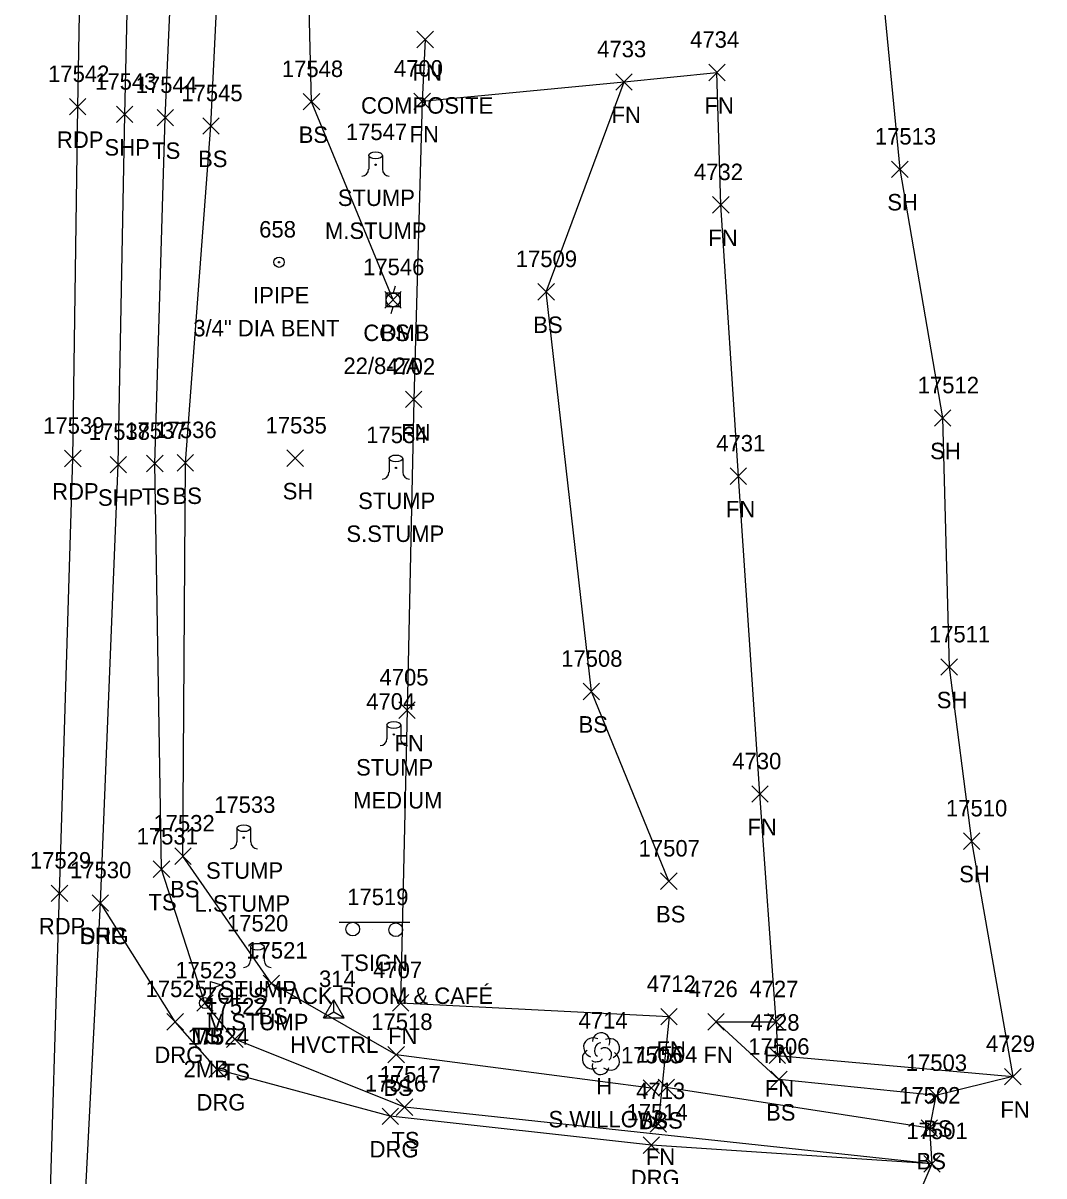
# Model space of a CAD drawing. Extents: x 1439173 to 1457902, y 641926 to 659889.
# Drawn here: x 1445727.4 to 1445851.3, y 657420.7 to 657560.7 of the extents above; entities that cross this region are included whole.
import ezdxf

# ---------------------------------------------------------------- set-up
doc = ezdxf.new("R2010")
doc.units = 0
for name, color, linetype in [('C_A', 7, 'Continuous'), ('C_I', 7, 'Continuous'), ('CPSM', 7, 'Continuous'), ('L_A', 7, 'Continuous'), ('L_C', 7, 'Continuous'), ('L_I', 7, 'Continuous'), ('L_TIC', 7, 'Continuous'), ('LELB', 7, 'Continuous'), ('LFNC', 7, 'Continuous'), ('LMB', 7, 'Continuous'), ('LSOGP', 7, 'Continuous'), ('LTD', 7, 'Continuous'), ('LTS', 7, 'Continuous'), ('M_A', 7, 'Continuous'), ('M_C', 7, 'Continuous'), ('M_I', 7, 'Continuous'), ('MPIP', 7, 'Continuous'), ('P_A', 7, 'Continuous'), ('P_I', 7, 'Continuous'), ('P_TIC', 7, 'Continuous'), ('PET', 7, 'Continuous'), ('PSP', 7, 'Continuous'), ('R_A', 7, 'Continuous'), ('R_I', 7, 'Continuous'), ('R_TIC', 7, 'Continuous'), ('RDG', 7, 'Continuous'), ('S_A', 7, 'Continuous'), ('S_C', 7, 'Continuous'), ('S_I', 7, 'Continuous'), ('SSGN', 7, 'Continuous'), ('U_A', 7, 'Continuous'), ('U_C', 7, 'Continuous'), ('U_I', 7, 'Continuous'), ('UP', 7, 'Continuous')]:
    doc.layers.add(name, color=color, linetype=linetype)

msp = doc.modelspace()

# ---------------------------------------------------------------- linework, layer by layer
at = {"layer": 'CPSM'}
for p, q in [((1445763.86, 657439.9), (1445765.11, 657442.07)), ((1445766.36, 657439.9), (1445765.11, 657442.07)), ((1445765.11, 657440.63), (1445765.11, 657442.07)), ((1445763.86, 657439.9), (1445765.11, 657440.63)), ((1445763.86, 657439.9), (1445766.36, 657439.9)), ((1445765.11, 657440.63), (1445765.11, 657440.63)), ((1445765.11, 657440.63), (1445766.36, 657439.9))]:
    msp.add_line(p, q, dxfattribs=at)
at = {"layer": 'L_TIC'}
for points in [[(1445775.19, 657557.66), (1445777.19, 657559.66)], [(1445777.19, 657557.66), (1445775.19, 657559.66)], [(1445810.61, 657553.66), (1445812.61, 657555.66)], [(1445812.61, 657553.66), (1445810.61, 657555.66)], [(1445810.61, 657553.66), (1445812.61, 657555.66)], [(1445812.61, 657553.66), (1445810.61, 657555.66)], [(1445799.33, 657552.51), (1445801.33, 657554.51)], [(1445801.33, 657552.51), (1445799.33, 657554.51)], [(1445761.39, 657550.11), (1445763.39, 657552.11)], [(1445763.39, 657550.11), (1445761.39, 657552.11)], [(1445774.82, 657550.16), (1445776.82, 657552.16)], [(1445776.82, 657550.16), (1445774.82, 657552.16)], [(1445774.82, 657550.16), (1445776.82, 657552.16)], [(1445776.82, 657550.16), (1445774.82, 657552.16)], [(1445743.65, 657548.17), (1445745.65, 657550.17)], [(1445745.65, 657548.17), (1445743.65, 657550.17)], [(1445749.19, 657547.17), (1445751.19, 657549.17)], [(1445751.19, 657547.17), (1445749.19, 657549.17)], [(1445832.8, 657541.91), (1445834.8, 657543.91)], [(1445834.8, 657541.91), (1445832.8, 657543.91)], [(1445811.07, 657537.59), (1445813.07, 657539.59)], [(1445813.07, 657537.59), (1445811.07, 657539.59)], [(1445771.3, 657526.05), (1445773.3, 657528.05)], [(1445773.3, 657526.05), (1445771.3, 657528.05)], [(1445789.87, 657527.03), (1445791.87, 657529.03)], [(1445791.87, 657527.03), (1445789.87, 657529.03)], [(1445773.8, 657513.97), (1445775.8, 657515.97)], [(1445775.8, 657513.97), (1445773.8, 657515.97)], [(1445837.99, 657511.71), (1445839.99, 657513.71)], [(1445839.99, 657511.71), (1445837.99, 657513.71)], [(1445742.38, 657506.18), (1445744.38, 657508.18)], [(1445744.38, 657506.18), (1445742.38, 657508.18)], [(1445746.09, 657506.27), (1445748.09, 657508.27)], [(1445748.09, 657506.27), (1445746.09, 657508.27)], [(1445759.41, 657506.83), (1445761.41, 657508.83)], [(1445761.41, 657506.83), (1445759.41, 657508.83)], [(1445813.21, 657504.65), (1445815.21, 657506.65)], [(1445815.21, 657504.65), (1445813.21, 657506.65)], [(1445838.79, 657481.47), (1445840.79, 657483.47)], [(1445840.79, 657481.47), (1445838.79, 657483.47)], [(1445795.37, 657478.51), (1445797.37, 657480.51)], [(1445797.37, 657478.51), (1445795.37, 657480.51)], [(1445772.99, 657476.24), (1445774.99, 657478.24)], [(1445774.99, 657476.24), (1445772.99, 657478.24)], [(1445815.82, 657466.06), (1445817.82, 657468.06)], [(1445817.82, 657466.06), (1445815.82, 657468.06)], [(1445841.51, 657460.34), (1445843.51, 657462.34)], [(1445843.51, 657460.34), (1445841.51, 657462.34)], [(1445745.8, 657458.51), (1445747.8, 657460.51)], [(1445747.8, 657458.51), (1445745.8, 657460.51)], [(1445743.2, 657456.93), (1445745.2, 657458.93)], [(1445745.2, 657456.93), (1445743.2, 657458.93)], [(1445804.77, 657455.47), (1445806.77, 657457.47)], [(1445806.77, 657455.47), (1445804.77, 657457.47)], [(1445756.52, 657443.08), (1445758.52, 657445.08)], [(1445758.52, 657443.08), (1445756.52, 657445.08)], [(1445748.47, 657440.68), (1445750.47, 657442.68)], [(1445750.47, 657440.68), (1445748.47, 657442.68)], [(1445772.21, 657440.7), (1445774.21, 657442.7)], [(1445774.21, 657440.7), (1445772.21, 657442.7)], [(1445804.79, 657439.03), (1445806.79, 657441.03)], [(1445806.79, 657439.03), (1445804.79, 657441.03)], [(1445804.79, 657439.03), (1445806.79, 657441.03)], [(1445806.79, 657439.03), (1445804.79, 657441.03)], [(1445810.49, 657438.4), (1445812.49, 657440.4)], [(1445812.49, 657438.4), (1445810.49, 657440.4)], [(1445817.8, 657438.39), (1445819.8, 657440.39)], [(1445819.8, 657438.39), (1445817.8, 657440.39)], [(1445817.8, 657438.39), (1445819.8, 657440.39)], [(1445819.8, 657438.39), (1445817.8, 657440.39)], [(1445752.1, 657436.3), (1445754.1, 657438.3)], [(1445754.1, 657436.3), (1445752.1, 657438.3)], [(1445771.68, 657434.41), (1445773.68, 657436.41)], [(1445773.68, 657434.41), (1445771.68, 657436.41)], [(1445817.94, 657434.32), (1445819.94, 657436.32)], [(1445819.94, 657434.32), (1445817.94, 657436.32)], [(1445818.13, 657431.41), (1445820.13, 657433.41)], [(1445820.13, 657431.41), (1445818.13, 657433.41)], [(1445846.52, 657431.75), (1445848.52, 657433.75)], [(1445848.52, 657431.75), (1445846.52, 657433.75)], [(1445802.63, 657430.36), (1445804.63, 657432.36)], [(1445804.63, 657430.36), (1445802.63, 657432.36)], [(1445804.46, 657430.43), (1445806.46, 657432.43)], [(1445806.46, 657430.43), (1445804.46, 657432.43)], [(1445837.19, 657429.44), (1445839.19, 657431.44)], [(1445839.19, 657429.44), (1445837.19, 657431.44)], [(1445772.68, 657428.03), (1445774.68, 657430.03)], [(1445774.68, 657428.03), (1445772.68, 657430.03)], [(1445803.49, 657426.02), (1445805.49, 657428.02)], [(1445805.49, 657426.02), (1445803.49, 657428.02)], [(1445836.39, 657425.48), (1445838.39, 657427.48)], [(1445838.39, 657425.48), (1445836.39, 657427.48)], [(1445836.7, 657421.16), (1445838.7, 657423.16)], [(1445838.7, 657421.16), (1445836.7, 657423.16)]]:
    msp.add_lwpolyline(points, dxfattribs=at)
at = {"layer": 'LELB'}
for points in [[(1445772.3, 657527.05), (1445762.39, 657551.11), (1445760.96, 657609.7), (1445761.72, 657641.57), (1445759.92, 657657.95), (1445759.9, 657675.21), (1445763.01, 657691.31)], [(1445803.63, 657431.36), (1445772.68, 657435.41), (1445757.52, 657444.08), (1445746.8, 657459.51), (1445747.09, 657507.27), (1445750.19, 657548.17), (1445753.17, 657609.58), (1445754.16, 657641.76), (1445753.64, 657658.16), (1445753, 657677.51), (1445750.15, 657686.04)], [(1445837.7, 657422.16), (1445773.68, 657429.03), (1445753.1, 657437.3), (1445749.47, 657441.68), (1445744.2, 657457.93), (1445743.38, 657507.18), (1445744.65, 657549.17), (1445747.29, 657609.48), (1445749.27, 657642.79), (1445749.01, 657658.63), (1445745.29, 657681.66)], [(1445790.87, 657528.03), (1445800.33, 657553.51)], [(1445805.77, 657456.47), (1445796.37, 657479.51), (1445790.87, 657528.03)], [(1445819.13, 657432.41), (1445811.49, 657439.4)], [(1445837.39, 657426.48), (1445805.46, 657431.43)], [(1445838.19, 657430.44), (1445819.13, 657432.41)]]:
    msp.add_lwpolyline(points, dxfattribs=at)
at = {"layer": 'LFNC'}
for points in [[(1445776.19, 657558.66), (1445775.82, 657551.16), (1445774.8, 657514.97), (1445773.99, 657477.24), (1445773.21, 657441.7), (1445805.79, 657440.03)], [(1445775.82, 657551.16), (1445800.33, 657553.51), (1445811.61, 657554.66)], [(1445811.49, 657439.4), (1445818.8, 657439.39), (1445816.82, 657467.06), (1445814.21, 657505.65), (1445812.07, 657538.59), (1445811.61, 657554.66)], [(1445805.79, 657440.03), (1445804.49, 657427.02)], [(1445818.8, 657439.39), (1445818.94, 657435.32), (1445847.52, 657432.75)]]:
    msp.add_lwpolyline(points, dxfattribs=at)
at = {"layer": 'LMB'}
for p, q in [((1445750.12, 657444.28), (1445751.42, 657443.9)), ((1445750.13, 657441.69), (1445750.13, 657444.29)), ((1445750.13, 657443.38), (1445751.41, 657443.89)), ((1445749.47, 657441.68), (1445749.47, 657441.68))]:
    msp.add_line(p, q, dxfattribs=at)
msp.add_circle((1445749.47, 657441.68), 0.656, dxfattribs=at)
at = {"layer": 'LSOGP'}
msp.add_lwpolyline([(1445849.96, 657704.46), (1445850.73, 657694.44), (1445851.29, 657682.01), (1445840.85, 657657.22), (1445838, 657633.99), (1445835.48, 657621.5), (1445829.61, 657586.39), (1445833.8, 657542.92), (1445838.99, 657512.72), (1445839.79, 657482.47), (1445842.51, 657461.34), (1445847.52, 657432.75), (1445838.18, 657430.44), (1445837.39, 657426.49), (1445837.7, 657422.16), (1445833.36, 657412.1)], dxfattribs=at)
at = {"layer": 'LTD'}
msp.add_line((1445797.5, 657435.58), (1445797.5, 657435.58), dxfattribs=at)
msp.add_line((1445797.5, 657435.58), (1445797.5, 657435.58), dxfattribs=at)
msp.add_arc((1445797.55, 657437.02), 1.05, 335.5272, 180.9563, dxfattribs=at)
for centre, major_axis, ratio, start_param, end_param in [((1445796.71, 657436.25), (1.21, -0.51), 0.895232, 1.570796, 4.712389), ((1445797.3, 657436.04), (-0.208, -0.792), 0.645439, 3.141593, 6.283185), ((1445798.55, 657436.17), (-1.14, -0.48), 0.949671, 1.570796, 4.712389), ((1445796.42, 657434.87), (0.58, -1.04), 0.959034, 3.141593, 6.283185), ((1445798, 657435.42), (-0.5, 0.667), 0.989748, 3.141593, 6.283185), ((1445798.5, 657434.75), (-1.09, 0.79), 0.841452, 1.570796, 4.712389), ((1445797.5, 657434.08), (0.26, 1.06), 0.942809, 1.570796, 4.712389), ((1445797.05, 657434.83), (-0.625, -0.083), 0.423636, 0, 3.141593)]:
    msp.add_ellipse(centre, major_axis=major_axis, ratio=ratio, start_param=start_param, end_param=end_param, dxfattribs=at)
at = {"layer": 'LTS'}
for p, q in [((1445769.34, 657544.59), (1445769.34, 657542.92)), ((1445771, 657544.42), (1445771, 657544.59)), ((1445771, 657544.59), (1445771, 657542.92)), ((1445770.17, 657543.45), (1445770.17, 657543.45)), ((1445770.17, 657543.45), (1445770.17, 657543.45)), ((1445770.17, 657543.42), (1445770.17, 657543.42)), ((1445771.81, 657507.8), (1445771.81, 657506.13)), ((1445772.64, 657506.65), (1445772.64, 657506.65)), ((1445772.64, 657506.65), (1445772.64, 657506.65)), ((1445773.47, 657507.63), (1445773.47, 657507.8)), ((1445773.47, 657507.8), (1445773.47, 657506.13)), ((1445772.64, 657506.63), (1445772.64, 657506.63)), ((1445771.55, 657475.44), (1445771.55, 657473.77)), ((1445773.22, 657475.27), (1445773.22, 657475.44)), ((1445773.22, 657475.44), (1445773.22, 657473.77)), ((1445772.39, 657474.29), (1445772.39, 657474.29)), ((1445772.39, 657474.29), (1445772.39, 657474.29)), ((1445772.39, 657474.27), (1445772.39, 657474.27)), ((1445753.35, 657462.91), (1445753.35, 657461.24)), ((1445755.01, 657462.74), (1445755.01, 657462.91)), ((1445755.01, 657462.91), (1445755.01, 657461.24)), ((1445754.18, 657461.76), (1445754.18, 657461.76)), ((1445754.18, 657461.76), (1445754.18, 657461.76)), ((1445754.18, 657461.74), (1445754.18, 657461.74)), ((1445754.99, 657448.51), (1445754.99, 657446.84)), ((1445756.66, 657448.34), (1445756.66, 657448.51)), ((1445756.66, 657448.51), (1445756.66, 657446.84)), ((1445755.83, 657447.37), (1445755.83, 657447.37)), ((1445755.83, 657447.37), (1445755.83, 657447.37)), ((1445755.83, 657447.34), (1445755.83, 657447.34))]:
    msp.add_line(p, q, dxfattribs=at)
for centre in [(1445770.17, 657543.45), (1445772.64, 657506.65), (1445772.39, 657474.29), (1445754.18, 657461.76), (1445755.83, 657447.37)]:
    msp.add_circle(centre, 0.0833, dxfattribs=at)
for centre, start, end in [((1445768.5, 657542.92), 270, 360), ((1445771.84, 657542.92), 180, 270), ((1445770.97, 657506.13), 270, 360), ((1445774.31, 657506.13), 180, 270), ((1445770.72, 657473.77), 270, 360), ((1445774.05, 657473.77), 180, 270), ((1445752.51, 657461.24), 270, 360), ((1445755.85, 657461.24), 180, 270), ((1445754.16, 657446.84), 270, 360), ((1445757.49, 657446.84), 180, 270)]:
    msp.add_arc(centre, 0.833, start, end, dxfattribs=at)
for centre in [(1445770.17, 657544.59), (1445772.64, 657507.8), (1445772.39, 657475.44), (1445754.18, 657462.91), (1445755.83, 657448.51)]:
    msp.add_ellipse(centre, major_axis=(-0.833, 0), ratio=0.5, dxfattribs=at)
at = {"layer": 'MPIP'}
for radius in [0.625, 0.0833]:
    msp.add_circle((1445758.46, 657531.62), radius, dxfattribs=at)
at = {"layer": 'P_TIC'}
for points in [[(1445733.02, 657549.5), (1445735.02, 657551.5)], [(1445735.02, 657549.5), (1445733.02, 657551.5)], [(1445738.73, 657548.57), (1445740.73, 657550.57)], [(1445740.73, 657548.57), (1445738.73, 657550.57)], [(1445732.43, 657506.8), (1445734.43, 657508.8)], [(1445734.43, 657506.8), (1445732.43, 657508.8)], [(1445737.95, 657506.05), (1445739.95, 657508.05)], [(1445739.95, 657506.05), (1445737.95, 657508.05)], [(1445730.81, 657454.01), (1445732.81, 657456.01)], [(1445732.81, 657454.01), (1445730.81, 657456.01)], [(1445735.77, 657452.83), (1445737.77, 657454.83)], [(1445737.77, 657452.83), (1445735.77, 657454.83)]]:
    msp.add_lwpolyline(points, dxfattribs=at)
at = {"layer": 'PET'}
msp.add_lwpolyline([(1445730.46, 657410.82), (1445731.81, 657455.01), (1445733.43, 657507.8), (1445734.02, 657550.5), (1445735.08, 657609.35), (1445734.07, 657670.6), (1445732.14, 657723.6), (1445728.88, 657771.05), (1445724.86, 657822.94), (1445720.4, 657866.18), (1445714.94, 657920.07), (1445712.2, 657941.63), (1445705.78, 657996.74), (1445700.79, 658035.17)], dxfattribs=at)
at = {"layer": 'PSP'}
msp.add_lwpolyline([(1445734.12, 657401.78), (1445736.77, 657453.83), (1445738.95, 657507.05), (1445739.73, 657549.57), (1445741.13, 657609.53), (1445739.6, 657677.32), (1445738.18, 657713.94), (1445733.29, 657770.98), (1445728.67, 657822.86), (1445723.73, 657866.33), (1445717.89, 657920.35), (1445715.33, 657942.15), (1445709.72, 657996.21), (1445703.88, 658035.73)], dxfattribs=at)
at = {"layer": 'R_TIC'}
for points in [[(1445735.77, 657452.83), (1445737.77, 657454.83)], [(1445737.77, 657452.83), (1445735.77, 657454.83)], [(1445744.85, 657438.4), (1445746.85, 657440.4)], [(1445746.85, 657438.4), (1445744.85, 657440.4)], [(1445749.95, 657432.63), (1445751.95, 657434.63)], [(1445751.95, 657432.63), (1445749.95, 657434.63)], [(1445770.96, 657426.93), (1445772.96, 657428.93)], [(1445772.96, 657426.93), (1445770.96, 657428.93)], [(1445802.65, 657423.43), (1445804.65, 657425.43)], [(1445804.65, 657423.43), (1445802.65, 657425.43)], [(1445836.7, 657421.16), (1445838.7, 657423.16)], [(1445838.7, 657421.16), (1445836.7, 657423.16)]]:
    msp.add_lwpolyline(points, dxfattribs=at)
at = {"layer": 'RDG'}
msp.add_lwpolyline([(1445837.7, 657422.16), (1445803.65, 657424.43), (1445771.96, 657427.93), (1445750.95, 657433.63), (1445745.85, 657439.4), (1445736.77, 657453.83)], dxfattribs=at)
at = {"layer": 'SSGN'}
for p, q in [((1445765.75, 657451.49), (1445774.34, 657451.49)), ((1445769.77, 657450.58), (1445769.77, 657450.58))]:
    msp.add_line(p, q, dxfattribs=at)
for centre in [(1445767.41, 657450.66), (1445772.62, 657450.58)]:
    msp.add_circle(centre, 0.833, dxfattribs=at)
at = {"layer": 'UP'}
for p, q in [((1445771.47, 657526.22), (1445771.47, 657527.89)), ((1445771.47, 657527.89), (1445773.14, 657527.89)), ((1445772.55, 657528.72), (1445772.3, 657527.89)), ((1445773.14, 657527.89), (1445773.14, 657526.22)), ((1445772.3, 657527.05), (1445772.3, 657527.05)), ((1445773.14, 657526.22), (1445771.47, 657526.22)), ((1445772.05, 657525.39), (1445772.3, 657526.22))]:
    msp.add_line(p, q, dxfattribs=at)
msp.add_circle((1445772.3, 657527.05), 0.833, dxfattribs=at)

# ---------------------------------------------------------------- texts
at = {"layer": 'C_A'}
msp.add_text('HVCTRL', height=2, dxfattribs=at).set_placement((1445759.8, 657435.63))
at = {"layer": 'C_I'}
msp.add_text('314', height=2, dxfattribs=at).set_placement((1445763.31, 657443.63))
at = {"layer": 'L_A'}
for s, p in [('FN', (1445774.67, 657553.66)), ('FN', (1445810.09, 657549.66)), ('FN', (1445810.09, 657549.66)), ('FN', (1445798.81, 657548.51)), ('BS', (1445760.84, 657546.11)), ('FN', (1445774.3, 657546.16)), ('FN', (1445774.3, 657546.16)), ('TS', (1445743.06, 657544.17)), ('BS', (1445748.63, 657543.17)), ('STUMP', (1445765.59, 657538.45)), ('SH', (1445832.28, 657537.91)), ('FN', (1445810.55, 657533.59)), ('BS', (1445789.31, 657523.03)), ('BS', (1445770.75, 657522.05)), ('FN', (1445773.28, 657509.97)), ('SH', (1445837.48, 657507.71)), ('TS', (1445741.79, 657502.18)), ('BS', (1445745.53, 657502.27)), ('SH', (1445758.9, 657502.83)), ('STUMP', (1445768.06, 657501.66)), ('FN', (1445812.69, 657500.65)), ('SH', (1445838.28, 657477.47)), ('BS', (1445794.81, 657474.51)), ('FN', (1445772.47, 657472.24)), ('STUMP', (1445767.81, 657469.3)), ('FN', (1445815.3, 657462.06)), ('STUMP', (1445749.6, 657456.77)), ('SH', (1445841, 657456.34)), ('BS', (1445745.24, 657454.51)), ('TS', (1445742.61, 657452.93)), ('BS', (1445804.21, 657451.47)), ('STUMP', (1445751.25, 657442.37)), ('BS', (1445755.96, 657439.08)), ('TS', (1445747.88, 657436.68)), ('MB', (1445747.78, 657436.68)), ('FN', (1445771.69, 657436.7)), ('FN', (1445804.27, 657435.03)), ('FN', (1445804.27, 657435.03)), ('FN', (1445809.97, 657434.4)), ('FN', (1445817.28, 657434.39)), ('FN', (1445817.28, 657434.39)), ('TS', (1445751.51, 657432.3)), ('H', (1445796.94, 657430.58)), ('BS', (1445771.12, 657430.41)), ('FN', (1445817.42, 657430.32)), ('FN', (1445846, 657427.75)), ('BS', (1445802.07, 657426.36)), ('BS', (1445803.9, 657426.43)), ('BS', (1445817.57, 657427.41)), ('BS', (1445836.63, 657425.44)), ('TS', (1445772.09, 657424.03)), ('FN', (1445802.97, 657422.02)), ('BS', (1445835.83, 657421.48))]:
    msp.add_text(s, height=2, dxfattribs=at).set_placement(p)
at = {"layer": 'L_C'}
for s, p in [('COMPOSITE', (1445768.41, 657549.66)), ('M.STUMP', (1445764.03, 657534.45)), ('S.STUMP', (1445766.63, 657497.66)), ('MEDIUM', (1445767.44, 657465.3)), ('L.STUMP', (1445748.21, 657452.77)), ('M.STUMP', (1445749.69, 657438.37)), ('2MB', (1445746.88, 657432.68)), ('S.WILLOW', (1445791.16, 657426.58))]:
    msp.add_text(s, height=2, dxfattribs=at).set_placement(p)
at = {"layer": 'L_I'}
for s, p in [('4733', (1445797.07, 657556.51)), ('4734', (1445808.35, 657557.66)), ('4734', (1445808.35, 657557.66)), ('17548', (1445758.8, 657554.11)), ('4700', (1445772.4, 657554.16)), ('4700', (1445772.4, 657554.16)), ('17544', (1445741.06, 657552.17)), ('17545', (1445746.6, 657551.17)), ('17547', (1445766.57, 657546.45)), ('17513', (1445830.77, 657545.91)), ('4732', (1445808.81, 657541.59)), ('17546', (1445768.66, 657530.05)), ('17509', (1445787.19, 657531.03)), ('4702', (1445771.46, 657517.97)), ('17512', (1445835.97, 657515.71)), ('17536', (1445743.45, 657510.27)), ('17535', (1445756.82, 657510.83)), ('17537', (1445739.79, 657510.18)), ('17534', (1445769.05, 657509.66)), ('4731', (1445811.52, 657508.65)), ('17511', (1445837.33, 657485.47)), ('17508', (1445792.7, 657482.51)), ('4705', (1445770.65, 657480.24)), ('4704', (1445769.04, 657477.3)), ('4730', (1445813.47, 657470.06)), ('17533', (1445750.58, 657464.77)), ('17510', (1445839.4, 657464.34)), ('17532', (1445743.21, 657462.51)), ('17531', (1445741.18, 657460.93)), ('17507', (1445802.1, 657459.47)), ('17520', (1445752.14, 657450.37)), ('17521', (1445754.49, 657447.08)), ('17523', (1445745.88, 657444.68)), ('17523', (1445745.88, 657444.68)), ('4707', (1445769.87, 657444.7)), ('4712', (1445803.09, 657443.03)), ('4712', (1445803.09, 657443.03)), ('4726', (1445808.18, 657442.4)), ('4727', (1445815.54, 657442.39)), ('4727', (1445815.54, 657442.39)), ('17522', (1445749.51, 657440.3)), ('17518', (1445769.65, 657438.41)), ('4714', (1445794.81, 657438.58)), ('4728', (1445815.68, 657438.32)), ('17506', (1445815.4, 657435.41)), ('4729', (1445844.25, 657435.75)), ('17505', (1445799.96, 657434.36)), ('17504', (1445801.79, 657434.43)), ('17503', (1445834.52, 657433.44)), ('17517', (1445770.66, 657432.03)), ('4713', (1445801.8, 657430.02)), ('17502', (1445833.72, 657429.48)), ('17501', (1445834.6, 657425.16))]:
    msp.add_text(s, height=2, dxfattribs=at).set_placement(p)
at = {"layer": 'M_A'}
msp.add_text('IPIPE', height=2, dxfattribs=at).set_placement((1445755.3, 657526.62))
at = {"layer": 'M_C'}
msp.add_text('3/4" DIA BENT', height=2, dxfattribs=at).set_placement((1445748.05, 657522.62))
at = {"layer": 'M_I'}
msp.add_text('658', height=2, dxfattribs=at).set_placement((1445756.05, 657534.62))
at = {"layer": 'P_A'}
for s, p in [('RDP', (1445731.5, 657545.5)), ('SHP', (1445737.27, 657544.57)), ('RDP', (1445730.92, 657502.8)), ('SHP', (1445736.48, 657502.05)), ('RDP', (1445729.3, 657450.01)), ('SHP', (1445734.31, 657448.83))]:
    msp.add_text(s, height=2, dxfattribs=at).set_placement(p)
at = {"layer": 'P_I'}
for s, p in [('17542', (1445730.43, 657553.5)), ('17543', (1445736.14, 657552.57)), ('17539', (1445729.83, 657510.8)), ('17538', (1445735.36, 657510.05)), ('17529', (1445728.22, 657458.01)), ('17530', (1445733.09, 657456.83))]:
    msp.add_text(s, height=2, dxfattribs=at).set_placement(p)
at = {"layer": 'R_A'}
for p in [(1445734.26, 657448.83), (1445743.33, 657434.4), (1445748.44, 657428.63), (1445769.45, 657422.93), (1445801.14, 657419.43)]:
    msp.add_text('DRG', height=2, dxfattribs=at).set_placement(p)
at = {"layer": 'R_I'}
for s, p in [('17530', (1445733.09, 657456.83)), ('17525', (1445742.26, 657442.4)), ('17524', (1445747.36, 657436.63)), ('17516', (1445768.88, 657430.93)), ('17514', (1445800.63, 657427.43)), ('17501', (1445834.6, 657425.16))]:
    msp.add_text(s, height=2, dxfattribs=at).set_placement(p)
at = {"layer": 'S_A'}
msp.add_text('TSIGN', height=2, dxfattribs=at).set_placement((1445765.94, 657445.57))
at = {"layer": 'S_C'}
msp.add_text("ZOE'S TACK ROOM & CAFÉ", height=2, dxfattribs=at).set_placement((1445749.3, 657441.57))
at = {"layer": 'S_I'}
msp.add_text('17519', height=2, dxfattribs=at).set_placement((1445766.73, 657453.57))
at = {"layer": 'U_A'}
msp.add_text('COMB', height=2, dxfattribs=at).set_placement((1445768.69, 657522.05))
at = {"layer": 'U_C'}
msp.add_text('22/8-2A', height=2, dxfattribs=at).set_placement((1445766.27, 657518.05))
at = {"layer": 'U_I'}
msp.add_text('17546', height=2, dxfattribs=at).set_placement((1445768.66, 657530.05))

doc.saveas('drawing.dxf')
